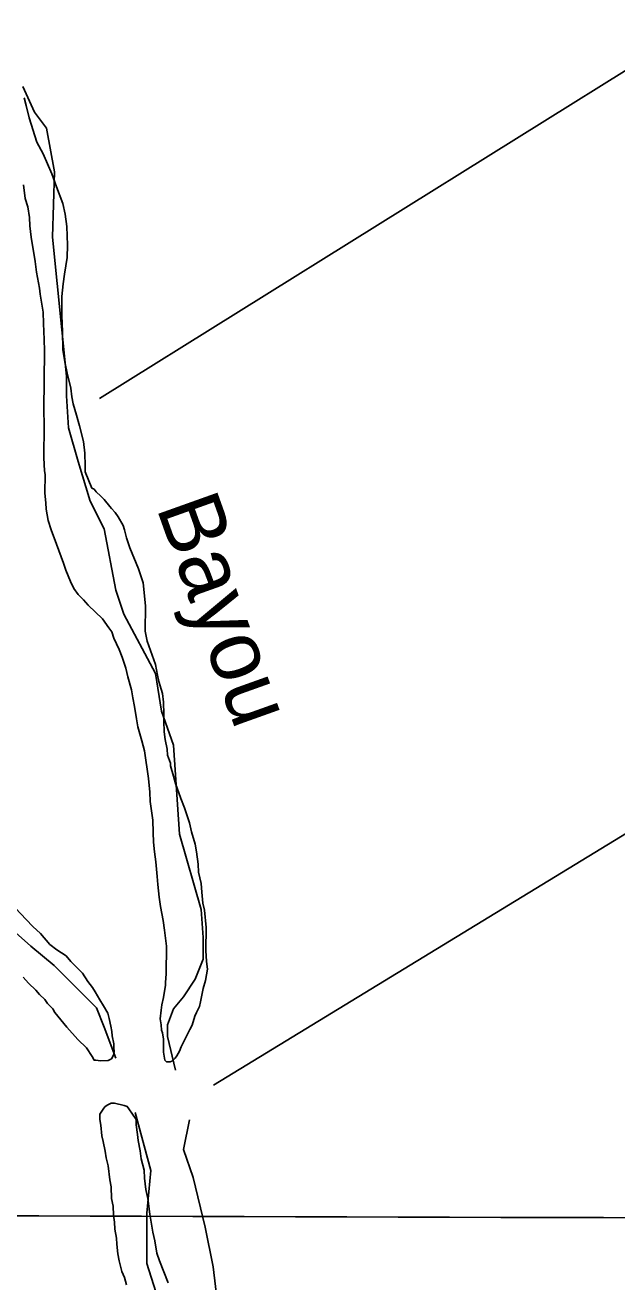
# Model space of a CAD drawing. Extents: x 3161514 to 3199414, y 831166 to 856601.
# Drawn here: x 3173958 to 3174900, y 842565 to 844566 of the extents above; entities that cross this region are included whole.
import ezdxf

# ---------------------------------------------------------------- set-up
doc = ezdxf.new("R2010")
doc.units = 0
for name, color, linetype in [('V-GRID-MAJR', 7, 'Continuous'), ('V-RIVR-IDEN', 7, 'Continuous'), ('V-SITE-VEGE', 7, 'Continuous'), ('V-TOPO-SHOR', 7, 'Continuous')]:
    doc.layers.add(name, color=color, linetype=linetype)

msp = doc.modelspace()

# ---------------------------------------------------------------- linework, layer by layer
at = {"layer": 'V-GRID-MAJR'}
msp.add_spline([(3165722.25, 842695.223), (3170954.554, 842678.861), (3176186.862, 842663.26), (3181419.1720000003, 842648.42), (3186651.484, 842634.341), (3191883.798, 842621.023), (3197116.113, 842608.466), (3197116.114, 842608.466)], degree=3, dxfattribs=at)
at = {"layer": 'V-SITE-VEGE'}
for points in [[(3173956.105, 844449.736), (3173959.347, 844437.761), (3173964.193, 844418.096), (3173976.4420000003, 844379.584), (3173986.4050000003, 844360.699), (3174000.455, 844328.978), (3174007.84, 844308.424), (3174017.699, 844281.8740000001), (3174021.723, 844264.775), (3174024.011, 844245.145), (3174025.303, 844215.3030000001), (3174025.0330000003, 844195.708), (3174020.4080000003, 844169.357), (3174018.4930000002, 844154.046), (3174016.509, 844133.621), (3174016.085, 844102.952), (3174017.449, 844078.223), (3174017.9020000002, 844049.243), (3174021.037, 844029.601), (3174025.051, 844011.652), (3174030.685, 843987.715), (3174032.203, 843974.061), (3174034.605, 843962.951), (3174039.471, 843944.99)], [(3174154.2, 843366.5260000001), (3174147.984, 843410.071), (3174143.948, 843426.316), (3174137.437, 843448.561), (3174135.057, 843461.375), (3174131.92, 843481.018), (3174129.552, 843494.684), (3174127.173, 843507.498), (3174121.489, 843528.027), (3174118.27, 843541.706), (3174112.554, 843559.679), (3174107.606, 843571.676), (3174099.332, 843589.684), (3174096.065, 843599.9550000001), (3174091.038, 843605.9890000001), (3174081.0130000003, 843620.613), (3174058.306, 843642.228), (3174050.753, 843650.854), (3174042.353, 843659.491), (3174035.666, 843668.956), (3174029.858, 843680.1140000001), (3174022.434, 843698.112), (3174019.177, 843709.234), (3174007.662, 843739.215), (3173999.4590000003, 843762.335), (3173994.5500000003, 843776.89), (3173991.386, 843794.829), (3173990.6750000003, 843805.062), (3173989.182, 843820.42), (3173989.594, 843850.2390000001), (3173988.822, 843856.215), (3173987.403, 843876.685), (3173988.119, 843928.6510000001), (3173987.607, 843953.372), (3173988.9, 844047.087), (3173988.294, 844064.99), (3173986.9420000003, 844090.572), (3173986.338, 844108.476), (3173981.625, 844137.51), (3173980.9020000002, 844146.894), (3173976.143, 844172.523), (3173973.822, 844189.599), (3173967.5330000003, 844228.03), (3173965.225, 844245.956), (3173964.561, 844259.6), (3173962.241, 844276.674), (3173958.157, 844289.511), (3173955.055, 844311.709)], [(3174039.471, 843944.99), (3174044.347, 843927.8790000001), (3174050.819, 843903.0800000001), (3174053.1210000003, 843884.302), (3174053.69, 843863.8420000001), (3174053.561, 843854.47), (3174064.285, 843828.76), (3174067.668, 843827.009), (3174071.0160000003, 843822.702), (3174078.592, 843815.78), (3174083.632, 843810.598), (3174092.85, 843799.394), (3174095.361, 843795.953), (3174101.241, 843789.905), (3174106.258, 843783.02), (3174113.74, 843769.282), (3174116.199, 843762.431), (3174119.431, 843749.605), (3174124.322, 843733.348), (3174138.346, 843699.922), (3174145.711, 843677.665), (3174149.463, 843640.973), (3174148.91, 843600.93), (3174152.095, 843584.698), (3174165.222, 843547.873), (3174168.395, 843530.7880000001), (3174170.809, 843520.532), (3174176.5130000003, 843501.704), (3174178.031, 843488.05), (3174178.612, 843468.4450000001), (3174178.461, 843457.367), (3174179.077, 843440.318), (3174180.615, 843428.368), (3174183.812, 843412.985), (3174184.537, 843403.601), (3174189.471, 843390.752), (3174189.411, 843386.492), (3174194.302, 843370.235), (3174197.544, 843358.26), (3174205.736, 843334.289), (3174211.499, 843319.723), (3174219.691, 843295.751), (3174222.898, 843281.221), (3174228.592, 843261.544), (3174230.984, 843249.581), (3174233.269, 843229.951), (3174233.9450000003, 843217.159), (3174237.957, 843199.211), (3174239.473, 843185.557), (3174240.931, 843167.643), (3174243.333, 843156.53), (3174246.366, 843129.224), (3174245.86, 843092.588), (3174246.466, 843074.684), (3174248.007, 843062.734), (3174245.203, 843044.88), (3174241.619, 843032.145), (3174237.066, 843010.905), (3174235.256, 843003.262), (3174230.867, 842993.9500000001), (3174228.2290000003, 842988.0210000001), (3174223.771, 842973.5970000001), (3174220.268, 842966.828), (3174215.003, 842955.822), (3174211.5130000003, 842949.9060000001), (3174206.25, 842938.902), (3174203.6, 842932.121), (3174199.233, 842924.513), (3174196.63, 842921.139), (3174191.449, 842916.099), (3174188.881, 842915.282), (3174182.917, 842915.3640000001), (3174180.398, 842917.9550000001), (3174178.018, 842930.769), (3174178.299, 842951.216), (3174176.736, 842961.463), (3174175.092, 842965.745), (3174174.356, 842974.279), (3174172.782, 842983.6730000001), (3174174.674, 842997.28), (3174175.643, 843005.787), (3174178.364, 843017.68), (3174181.1890000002, 843037.241), (3174181.248, 843041.5), (3174182.288, 843055.118), (3174182.899, 843099.42), (3174182.163, 843107.952), (3174179.843, 843125.0260000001), (3174177.5, 843140.3960000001), (3174173.543, 843162.607), (3174171.188, 843177.123), (3174168.915, 843197.605), (3174168.237, 843210.397), (3174166.001, 843233.435), (3174163.668, 843249.657), (3174162.1750000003, 843265.015), (3174161.534, 843280.363), (3174160.952, 843299.968), (3174157.102, 843329.8470000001), (3174156.451, 843344.34), (3174154.2, 843366.5260000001)], [(3173942.5840000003, 843159.826), (3173959.376, 843141.699), (3173970.3000000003, 843130.4720000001), (3173982.074, 843119.23), (3173997.1720000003, 843101.982), (3174008.133, 843093.309), (3174023.3370000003, 843083.726), (3174030.8880000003, 843075.1020000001), (3174049.3710000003, 843056.099), (3174057.715, 843043.202), (3174065.255, 843033.724), (3174069.421, 843026.851), (3174076.911, 843013.965), (3174082.745, 843004.512), (3174089.397, 842992.492), (3174091.8340000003, 842983.935), (3174094.2260000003, 842971.975), (3174095.8140000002, 842963.431), (3174096.571, 842956.605), (3174098.949, 842943.7880000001), (3174098.867, 842937.8250000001), (3174099.627, 842930.9990000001), (3174098.703, 842925.899), (3174095.214, 842919.98), (3174090.0670000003, 842917.496), (3174078.127, 842916.81), (3174070.474, 842917.764), (3174067.916, 842917.801), (3174064.592, 842923.812), (3174055.407, 842937.573), (3174041.951, 842950.541), (3174024.33, 842970.382), (3174005.054, 842993.653), (3174001.728, 842999.666), (3173993.328, 843008.302), (3173989.148, 843014.323), (3173980.734, 843022.11), (3173974.865, 843029.008), (3173963.091, 843040.245), (3173954.7, 843049.735)], [(3174119.224, 842560.059), (3174115.98, 842572.033), (3174111.849, 842581.464), (3174107.825, 842598.561), (3174105.421, 842609.671), (3174103.93, 842625.0310000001), (3174103.207, 842634.4130000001), (3174100.852, 842648.932), (3174100.151, 842660.019), (3174098.6010000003, 842671.118), (3174097.948, 842685.611), (3174095.556, 842697.576), (3174094.964, 842716.329), (3174092.559, 842727.442), (3174090.309, 842749.628), (3174087.079, 842762.452), (3174085.514, 842772.7000000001), (3174082.3170000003, 842788.083), (3174079.892, 842797.4890000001), (3174078.424, 842814.551), (3174076.8370000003, 842823.094), (3174076.954, 842831.615), (3174082.182, 842840.063), (3174084.787, 842843.434), (3174088.23, 842845.943), (3174095.091, 842849.259), (3174100.204, 842849.187), (3174115.491, 842845.568), (3174120.578, 842843.795), (3174123.089, 842840.35), (3174134.781, 842823.147), (3174134.662, 842814.627), (3174137.007, 842799.257), (3174137.73, 842789.875), (3174140.915, 842773.64), (3174142.4420000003, 842760.838), (3174147.308, 842742.875), (3174147.982, 842730.086), (3174150.292, 842712.16), (3174153.502, 842697.6290000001), (3174156.5670000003, 842672.875), (3174161.2800000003, 842643.838), (3174164.499, 842630.16), (3174167.639, 842610.519), (3174171.733, 842598.532), (3174185.735, 842563.403)]]:
    msp.add_lwpolyline(points, dxfattribs=at)
at = {"layer": 'V-TOPO-SHOR'}
for points in [[(3174076.311019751, 843971.1812304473), (3175182.9094934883, 844661.6986780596), (3175727.355942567, 844998.104614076), (3176068.1882724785, 845206.1451271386)], [(3174197.228953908, 842901.6537872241), (3174184.5972759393, 842955.3384185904), (3174184.5972759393, 842974.2859355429), (3174194.0710344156, 842999.5492914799), (3174209.8606318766, 843018.4968084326), (3174228.8081488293, 843046.9180838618), (3174241.4398267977, 843078.4972787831), (3174241.4398267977, 843113.2343931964), (3174238.281907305, 843157.4452660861), (3174203.544792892, 843277.4462067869), (3174194.0710344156, 843419.5525839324), (3174175.123517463, 843473.2372152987), (3174165.6497589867, 843533.237685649), (3174115.1230471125, 843627.9752704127), (3174102.491369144, 843665.8703043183), (3174083.5438521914, 843763.7658085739), (3174061.4384157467, 843807.9766814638), (3174042.4908987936, 843871.1350713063), (3174026.701301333, 843924.8197026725), (3174023.543381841, 843975.3464145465), (3174023.543381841, 844006.9256094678), (3174001.437945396, 844227.9799739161), (3174004.5958648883, 844332.1913171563), (3173991.96418692, 844401.6655459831), (3173973.0166699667, 844426.9289019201), (3173954.069153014, 844467.9818553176)], [(3174257.793169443, 842877.8619383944), (3175700.7975791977, 843758.7143234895), (3176280.655179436, 844121.6786228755)], [(3174102.4655402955, 842920.8514596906), (3174083.9797849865, 842970.1468071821), (3174071.6559481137, 843000.9563993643), (3174003.874845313, 843068.7375021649), (3173966.9033346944, 843099.5470943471), (3173917.607987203, 843142.6805234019), (3173862.1507212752, 843198.1377893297), (3173831.3411290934, 843272.0808105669), (3173782.045781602, 843327.5380764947), (3173751.23618942, 843352.1857502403), (3173701.940841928, 843389.157260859), (3173621.8359022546, 843475.424118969), (3173566.3786363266, 843518.557548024), (3173529.407125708, 843574.0148139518), (3173480.111778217, 843623.310161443), (3173449.3021860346, 843647.9578351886), (3173443.1402675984, 843684.9293458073), (3173350.7114910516, 843832.8153882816), (3173276.7684698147, 843869.7868989), (3173239.796959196, 843912.920327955), (3173190.501611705, 843968.3775938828), (3173153.5301010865, 844085.4540441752)], [(3174374.0724454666, 842017.4363294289), (3174342.7803593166, 842138.2878182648), (3174299.646930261, 842243.040431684), (3174250.35158277, 842335.4692082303), (3174219.541990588, 842403.2503110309), (3174194.8943168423, 842458.7075769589), (3174151.7608877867, 842594.2697825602), (3174151.7608877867, 842674.3747222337), (3174157.9228062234, 842742.1558250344), (3174133.2751324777, 842834.5846015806)], [(3174263.5452632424, 842535.3351261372), (3174257.229424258, 842589.0197575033), (3174244.5977462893, 842652.1781473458), (3174225.6502293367, 842731.126134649), (3174209.860631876, 842775.3370075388), (3174219.3343903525, 842822.7057999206)]]:
    msp.add_lwpolyline(points, dxfattribs=at)

# ---------------------------------------------------------------- texts
at = {"layer": 'V-RIVR-IDEN'}
msp.add_text('Bayou', height=99.999801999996, rotation=289.65374884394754, dxfattribs=at).set_placement((3174166.2356307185, 843798.1233762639))

doc.saveas('drawing.dxf')
